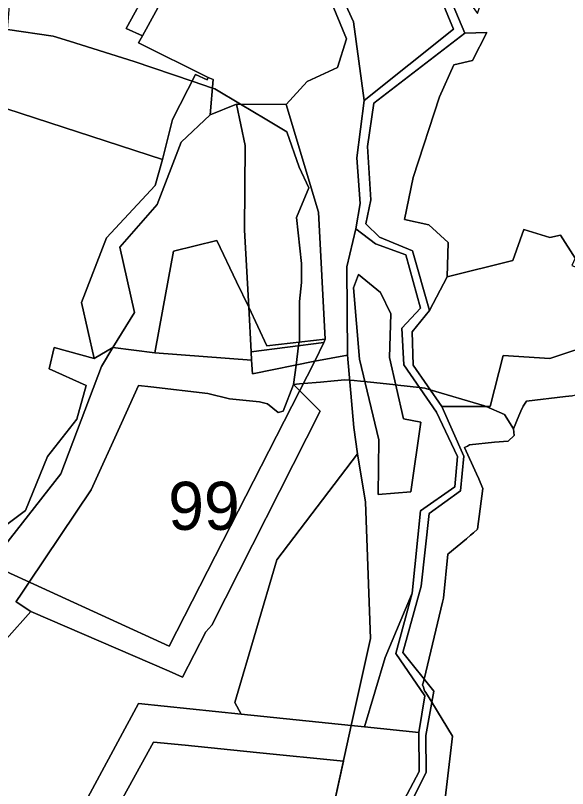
# Model space of a CAD drawing. Extents: x -477304 to -465429, y -1159113 to -1149210.
# Drawn here: x -469405.4 to -469233.1, y -1156187.5 to -1155946.2 of the extents above; entities that cross this region are included whole.
import ezdxf

# ---------------------------------------------------------------- set-up
doc = ezdxf.new("R2010")
doc.units = 0
for name, color, linetype in [('BPEJ_s', 7, 'Continuous'), ('ostatni_s', 7, 'Continuous'), ('PUPFL_s', 7, 'Continuous'), ('trav_porost_s', 7, 'Continuous'), ('voda_s', 7, 'Continuous')]:
    doc.layers.add(name, color=color, linetype=linetype)

msp = doc.modelspace()

# ---------------------------------------------------------------- linework, layer by layer
at = {"layer": 'BPEJ_s'}
for points in [[(-469407.91, -1155950.58), (-469393.63, -1155952.61), (-469388.49, -1155954.23), (-469368.3, -1155960.58), (-469350.27, -1155966.68), (-469343.94, -1155968.82), (-469343.22, -1155969.06), (-469335.21, -1155973.86), (-469327.51, -1155978.47), (-469320.76, -1155982.52), (-469316.84, -1155993.49), (-469313.85, -1156000), (-469317.66, -1156009.24), (-469316.18, -1156023.62), (-469316.18, -1156029.54), (-469316.81, -1156035.46), (-469316.81, -1156047.73), (-469316.87, -1156048.15), (-469317.02, -1156049.26), (-469317.82, -1156055.3), (-469318.63, -1156061.39), (-469321.89, -1156069.72), (-469323.37, -1156070.14), (-469326.75, -1156067.39), (-469329.29, -1156066.76), (-469338.59, -1156065.91), (-469345.36, -1156064.22), (-469363.12, -1156062.11), (-469366.98, -1156061.65), (-469372.32, -1156073.45), (-469381.73, -1156094.25), (-469401.13, -1156123.09), (-469403.44, -1156126.51), (-469405.21, -1156129.14), (-469405.12, -1156129.2), (-469400.59, -1156132.24), (-469408.17, -1156140.77)], [(-469252.74, -1156070.78), (-469258.52, -1156068.25), (-469259.07, -1156068.01), (-469275.95, -1156063.04), (-469277.69, -1156062.53), (-469279.3, -1156062.35), (-469286.12, -1156061.6), (-469286.67, -1156061.54), (-469293.59, -1156060.78), (-469295.69, -1156060.55), (-469296.37, -1156060.47), (-469297.69, -1156060.33), (-469299.75, -1156060.1), (-469301.09, -1156060.03), (-469302.65, -1156059.95), (-469305.99, -1156060.25), (-469310.21, -1156060.63), (-469315.56, -1156061.12), (-469316.74, -1156061.22), (-469318.63, -1156061.39), (-469317.82, -1156055.3), (-469317.02, -1156049.26), (-469316.87, -1156048.15), (-469316.81, -1156047.73), (-469316.81, -1156035.46), (-469316.18, -1156029.54), (-469316.18, -1156023.62), (-469317.66, -1156009.24), (-469313.85, -1156000), (-469316.84, -1155993.49), (-469320.76, -1155982.52), (-469327.51, -1155978.47), (-469335.21, -1155973.86), (-469343.22, -1155969.06), (-469343.94, -1155968.82), (-469350.27, -1155966.68), (-469368.3, -1155960.58), (-469388.49, -1155954.23), (-469393.63, -1155952.61), (-469407.91, -1155950.58)], [(-469248.37, -1156071.15), (-469247.7, -1156069.71), (-469246.99, -1156068.18), (-469245.97, -1156066.55), (-469233.75, -1156065.13), (-469231.64, -1156064.89), (-469221.94, -1156062.06), (-469220.83, -1156061.71), (-469216.23, -1156059.03), (-469209.17, -1156054.92), (-469182.18, -1156071.31), (-469180.94, -1156072.56), (-469175.56, -1156082.69), (-469172.18, -1156089.05), (-469168.12, -1156097.6), (-469167.18, -1156099.25), (-469158.42, -1156114.55), (-469156.73, -1156118.78), (-469130.87, -1156163.27), (-469129.93, -1156164.91), (-469127.75, -1156168.69), (-469121.55, -1156180.88), (-469126.61, -1156183.67), (-469125.18, -1156187.69)], [(-469408.17, -1156140.77), (-469400.59, -1156132.24), (-469357.42, -1156150.92), (-469353.26, -1156152.72), (-469346, -1156138.66), (-469344.09, -1156136.54), (-469310.26, -1156069.72), (-469316.69, -1156063.33), (-469318.63, -1156061.39), (-469316.74, -1156061.22), (-469315.56, -1156061.12), (-469310.21, -1156060.63), (-469305.99, -1156060.25), (-469302.65, -1156059.95), (-469301.09, -1156060.03), (-469299.75, -1156060.1), (-469297.69, -1156060.33), (-469296.37, -1156060.47), (-469295.69, -1156060.55), (-469293.59, -1156060.78), (-469286.67, -1156061.54), (-469286.12, -1156061.6), (-469279.3, -1156062.35), (-469277.69, -1156062.53), (-469275.95, -1156063.04), (-469259.07, -1156068.01), (-469258.52, -1156068.25), (-469252.74, -1156070.78), (-469250.03, -1156075.28)], [(-469231.64, -1156064.89), (-469233.75, -1156065.13), (-469245.97, -1156066.55), (-469246.99, -1156068.18), (-469247.7, -1156069.71), (-469248.37, -1156071.15), (-469250.03, -1156075.28), (-469252.74, -1156070.78)], [(-469271.35, -1156190.68), (-469269.02, -1156171.22), (-469275.5, -1156160.62), (-469277.34, -1156157.6), (-469277.71, -1156156.99), (-469278.09, -1156155.87), (-469278.33, -1156155.15), (-469278.17, -1156154.49), (-469277.9, -1156153.39), (-469272.15, -1156129.31), (-469271.86, -1156128.08), (-469270.5, -1156114.34), (-469264.69, -1156109.55), (-469263.4, -1156108.48), (-469262.5, -1156107.73), (-469261.2, -1156106.51), (-469259.51, -1156093.83), (-469260.41, -1156091.83), (-469260.85, -1156090.84), (-469261.53, -1156089.32), (-469265.24, -1156081.1), (-469264.38, -1156080.62), (-469263.72, -1156080.21), (-469255.91, -1156079.44), (-469251.67, -1156079.09), (-469249.78, -1156077.33), (-469250.03, -1156075.28), (-469248.37, -1156071.15)], [(-469250.03, -1156075.28), (-469249.78, -1156077.33), (-469251.67, -1156079.09), (-469255.91, -1156079.44), (-469263.72, -1156080.21), (-469264.38, -1156080.62), (-469265.24, -1156081.1), (-469261.53, -1156089.32), (-469260.85, -1156090.84), (-469260.41, -1156091.83), (-469259.51, -1156093.83), (-469261.2, -1156106.51), (-469262.5, -1156107.73), (-469263.4, -1156108.48), (-469264.69, -1156109.55), (-469270.5, -1156114.34), (-469271.86, -1156128.08), (-469272.15, -1156129.31), (-469277.9, -1156153.39), (-469278.17, -1156154.49), (-469278.33, -1156155.15), (-469278.09, -1156155.87), (-469277.71, -1156156.99), (-469277.34, -1156157.6), (-469275.5, -1156160.62), (-469269.02, -1156171.22), (-469271.35, -1156190.68)], [(-469388.83, -1156221.27), (-469362.28, -1156173.04), (-469352.43, -1156174.04), (-469330.14, -1156176.29), (-469303.04, -1156178.97), (-469308.99, -1156205.91)], [(-469308.99, -1156205.91), (-469303.04, -1156178.97), (-469330.14, -1156176.29), (-469352.43, -1156174.04), (-469362.28, -1156173.04), (-469388.83, -1156221.27)]]:
    msp.add_lwpolyline(points, dxfattribs=at)
msp.add_lwpolyline([(-469400.59, -1156132.24), (-469405.12, -1156129.2), (-469405.21, -1156129.14), (-469403.44, -1156126.51), (-469401.13, -1156123.09), (-469381.73, -1156094.25), (-469372.32, -1156073.45), (-469366.98, -1156061.65), (-469363.12, -1156062.11), (-469345.36, -1156064.22), (-469338.59, -1156065.91), (-469329.29, -1156066.76), (-469326.75, -1156067.39), (-469323.37, -1156070.14), (-469321.89, -1156069.72), (-469318.63, -1156061.39), (-469316.69, -1156063.33), (-469310.26, -1156069.72), (-469344.09, -1156136.54), (-469346, -1156138.66), (-469353.26, -1156152.72), (-469357.42, -1156150.92)], close=True, dxfattribs=at)
at = {"layer": 'ostatni_s'}
for points in [[(-469345.26, -1155965.54), (-469366.98, -1155954.71), (-469365.76, -1155952.47), (-469349.74, -1155923.2), (-469340.72, -1155925.75), (-469339.26, -1155920.6), (-469336.49, -1155921.38), (-469333.77, -1155911.76), (-469331.03, -1155913.05), (-469330.31, -1155913.39), (-469324.36, -1155916.64), (-469329.87, -1155931.24), (-469330.74, -1155937.97), (-469317.59, -1155939.66), (-469316.72, -1155932.93), (-469307.28, -1155940.76), (-469302.06, -1155953.45), (-469304.9, -1155962.37), (-469314.34, -1155966.8), (-469320.89, -1155973.91), (-469336.4, -1155973.86), (-469344.63, -1155977.14), (-469343.72, -1155966.15)], [(-469299.14, -1156012.83), (-469302, -1156024.63), (-469301.78, -1156052.18), (-469311.98, -1156054.11), (-469309.17, -1156048.23), (-469308.7, -1156047.24), (-469310.82, -1156007.54), (-469320.89, -1155973.91), (-469314.34, -1155966.8), (-469304.9, -1155962.37), (-469302.06, -1155953.45), (-469307.28, -1155940.76), (-469316.72, -1155932.93), (-469314.05, -1155927.05), (-469311.05, -1155923.78), (-469299.87, -1155948.11), (-469296.57, -1155972.7), (-469298.83, -1155990.63), (-469297.82, -1156004.84)], [(-469273.04, -1155971.6), (-469281.28, -1155996.73), (-469283.98, -1156009.9), (-469276.4, -1156011.5), (-469270.36, -1156017.09), (-469270.65, -1156027.82), (-469276.15, -1156038.25), (-469281.5, -1156019.61), (-469291.75, -1156015.4), (-469296.09, -1156011.19), (-469294.52, -1156003.73), (-469295.56, -1155987.1), (-469293.57, -1155973.55), (-469265.17, -1155951.65), (-469258.29, -1155951.53), (-469262.81, -1155960.24), (-469268.6, -1155961.53)], [(-469301.78, -1156052.18), (-469302, -1156024.63), (-469299.14, -1156012.83), (-469293.04, -1156017.49), (-469283.57, -1156020.93), (-469278.98, -1156037.56), (-469284.8, -1156043.79), (-469284.23, -1156055.26), (-469273.98, -1156070), (-469267.5, -1156083.83), (-469268.26, -1156093.32), (-469279.01, -1156100.82), (-469281.65, -1156126.56), (-469290.04, -1156146.64), (-469296.51, -1156168.32), (-469300.59, -1156167.89), (-469294.58, -1156140.71), (-469296.15, -1156098.11), (-469298.64, -1156083.02), (-469299.8, -1156074.76)], [(-469278.92, -1156073.18), (-469284.26, -1156072.08), (-469288.64, -1156052.93), (-469288.26, -1156039.32), (-469291.5, -1156032.7), (-469298.39, -1156027.09), (-469299.93, -1156031.2), (-469298.04, -1156053.49), (-469292.03, -1156078.67), (-469292.25, -1156095.68), (-469281.98, -1156094.91)], [(-469284.26, -1156072.08), (-469278.92, -1156073.18), (-469281.98, -1156094.91), (-469292.25, -1156095.68), (-469292.03, -1156078.67), (-469298.04, -1156053.49), (-469299.93, -1156031.2), (-469298.39, -1156027.09), (-469291.5, -1156032.7), (-469288.26, -1156039.32), (-469288.64, -1156052.93)]]:
    msp.add_lwpolyline(points, close=True, dxfattribs=at)
at = {"layer": 'PUPFL_s'}
for points in [[(-469270.65, -1156027.82), (-469250.14, -1156022.67), (-469246.77, -1156013.03), (-469238.68, -1156015.49), (-469235.31, -1156014.72), (-469230.78, -1156021.9), (-469231.74, -1156024.26), (-469200.1, -1156036.31), (-469185.34, -1156048.4), (-469173.93, -1156057.12), (-469161.4, -1156069.42), (-469175.33, -1156082.14), (-469186.49, -1156056.75), (-469213.59, -1156040.97), (-469223.22, -1156048.15), (-469238.63, -1156053.26), (-469253.16, -1156052.33), (-469257.31, -1156068.25), (-469272.34, -1156068.3), (-469281.25, -1156055.32), (-469281.65, -1156044.98), (-469276.15, -1156038.25)], [(-469342.51, -1156016.41), (-469336.38, -1156029.32), (-469332.6, -1156037.29), (-469331.86, -1156051.2), (-469331.72, -1156053.75), (-469361.92, -1156051.48), (-469359.42, -1156037.88), (-469356.09, -1156019.73)], [(-469331.86, -1156051.2), (-469332.6, -1156037.29), (-469326.91, -1156049.27), (-469308.7, -1156047.24), (-469309.17, -1156048.23)], [(-469331.72, -1156053.75), (-469331.86, -1156051.2), (-469309.17, -1156048.23), (-469311.98, -1156054.11), (-469331.46, -1156058.08)], [(-469419.35, -1156113.42), (-469402.26, -1156100.77), (-469395.44, -1156083.89), (-469386.29, -1156072.25), (-469383.3, -1156061.67), (-469394.84, -1156056.47), (-469393.32, -1156049.82), (-469380.8, -1156053.31), (-469375.02, -1156049.84), (-469378.58, -1156055.77), (-469391.18, -1156089.23), (-469413.43, -1156117.47), (-469428.88, -1156144.09), (-469444.74, -1156158.73), (-469443.77, -1156155.05), (-469420.6, -1156123.59)], [(-469331.46, -1156058.08), (-469311.98, -1156054.11), (-469357.42, -1156143.05), (-469413.43, -1156117.47), (-469391.18, -1156089.23), (-469378.58, -1156055.77), (-469375.02, -1156049.84), (-469361.92, -1156051.48), (-469331.72, -1156053.75)], [(-469299.8, -1156074.76), (-469298.64, -1156083.02), (-469323.82, -1156116.12), (-469336.96, -1156160.71), (-469334.97, -1156164.31), (-469366.95, -1156160.98), (-469392.82, -1156208.85), (-469463.22, -1156185.51), (-469447.86, -1156170.61), (-469444.74, -1156158.73), (-469428.88, -1156144.09), (-469413.43, -1156117.47), (-469357.42, -1156143.05), (-469311.98, -1156054.11), (-469301.78, -1156052.18)]]:
    msp.add_lwpolyline(points, close=True, dxfattribs=at)
for points in [[(-469281.67, -1156191.39), (-469277.23, -1156182.58), (-469277.33, -1156170.95), (-469274.89, -1156157.18), (-469284.48, -1156145.11), (-469278.79, -1156124.39), (-469276.28, -1156101.69), (-469266.53, -1156094.62), (-469265.49, -1156083.8), (-469272.34, -1156068.3), (-469257.31, -1156068.25), (-469253.16, -1156052.33), (-469238.63, -1156053.26), (-469223.22, -1156048.15), (-469213.59, -1156040.97), (-469186.49, -1156056.75), (-469175.33, -1156082.14), (-469187.84, -1156112.53), (-469201.15, -1156144.9), (-469220.12, -1156191.16)], [(-469506.08, -1156206.21), (-469491.24, -1156178.98), (-469471.17, -1156182.88), (-469463.22, -1156185.51), (-469392.82, -1156208.85), (-469366.95, -1156160.98), (-469334.97, -1156164.31), (-469300.59, -1156167.89), (-469308.99, -1156205.91)]]:
    msp.add_lwpolyline(points, dxfattribs=at)
at = {"layer": 'trav_porost_s'}
for points in [[(-469286.48, -1155888.77), (-469278.92, -1155891.08), (-469289.42, -1155905.01), (-469280.99, -1155929.19), (-469271.11, -1155934.5), (-469272.25, -1155941.92), (-469268.68, -1155950.42), (-469296.57, -1155972.7), (-469299.87, -1155948.11), (-469311.05, -1155923.78), (-469305.19, -1155917.41), (-469299.26, -1155899.39), (-469316.89, -1155891.97), (-469302.25, -1155896.7), (-469296.66, -1155885.64), (-469296.2, -1155884.48)], [(-469408.01, -1155951.74), (-469405.56, -1155923.74), (-469375.84, -1155933.1), (-469364.04, -1155937.87), (-469370.88, -1155950.2), (-469365.76, -1155952.47), (-469366.98, -1155954.71), (-469345.26, -1155965.54), (-469345.62, -1155966.22), (-469349.22, -1155964.63), (-469356.38, -1155978.62), (-469359.49, -1155991.09), (-469412.68, -1155973.86), (-469411.19, -1155969.38)], [(-469384.8, -1156035.82), (-469376.95, -1156015.54), (-469361.78, -1155999.25), (-469359.49, -1155991.09), (-469356.38, -1155978.62), (-469349.22, -1155964.63), (-469345.62, -1155966.22), (-469345.26, -1155965.54), (-469343.72, -1155966.15), (-469344.63, -1155977.14), (-469353.64, -1155985.7), (-469361.17, -1156005.22), (-469372.85, -1156018.54), (-469368.2, -1156038.93), (-469375.02, -1156049.84), (-469380.8, -1156053.31)], [(-469342.51, -1156016.41), (-469356.09, -1156019.73), (-469359.42, -1156037.88), (-469361.92, -1156051.48), (-469375.02, -1156049.84), (-469368.2, -1156038.93), (-469372.85, -1156018.54), (-469361.17, -1156005.22), (-469353.64, -1155985.7), (-469344.63, -1155977.14), (-469336.4, -1155973.86), (-469333.74, -1155986.81), (-469333.87, -1156013.18), (-469332.6, -1156037.29), (-469336.38, -1156029.32)], [(-469308.7, -1156047.24), (-469326.91, -1156049.27), (-469332.6, -1156037.29), (-469333.87, -1156013.18), (-469333.74, -1155986.81), (-469336.4, -1155973.86), (-469320.89, -1155973.91), (-469310.82, -1156007.54)], [(-469296.15, -1156098.11), (-469294.58, -1156140.71), (-469300.59, -1156167.89), (-469334.97, -1156164.31), (-469336.96, -1156160.71), (-469323.82, -1156116.12), (-469298.64, -1156083.02)], [(-469286.65, -1156145.36), (-469277.6, -1156158.56), (-469279.48, -1156170.09), (-469296.51, -1156168.32), (-469290.04, -1156146.64), (-469281.65, -1156126.56)], [(-469279.44, -1156182.22), (-469284.09, -1156191.09), (-469285.38, -1156200.99), (-469291.36, -1156205.72), (-469295.13, -1156213.12), (-469326.38, -1156224.71), (-469308.99, -1156205.91), (-469300.59, -1156167.89), (-469296.51, -1156168.32), (-469279.48, -1156170.09)]]:
    msp.add_lwpolyline(points, close=True, dxfattribs=at)
for points in [[(-469230.78, -1156021.9), (-469235.31, -1156014.72), (-469238.68, -1156015.49), (-469246.77, -1156013.03), (-469250.14, -1156022.67), (-469270.65, -1156027.82), (-469270.36, -1156017.09), (-469276.4, -1156011.5), (-469283.98, -1156009.9), (-469281.28, -1155996.73), (-469273.04, -1155971.6), (-469268.6, -1155961.53), (-469262.81, -1155960.24), (-469258.29, -1155951.53), (-469265.17, -1155951.65), (-469269.16, -1155942.3), (-469267.73, -1155936.44), (-469261.18, -1155945.59), (-469256.21, -1155930.91), (-469245.56, -1155899.05), (-469228.37, -1155904.77)], [(-469349.74, -1155923.2), (-469365.76, -1155952.47), (-469370.88, -1155950.2), (-469364.04, -1155937.87)], [(-469412.68, -1155973.86), (-469359.49, -1155991.09), (-469361.78, -1155999.25), (-469376.95, -1156015.54), (-469384.8, -1156035.82), (-469380.8, -1156053.31), (-469393.32, -1156049.82), (-469394.84, -1156056.47), (-469383.3, -1156061.67), (-469386.29, -1156072.25), (-469395.44, -1156083.89), (-469402.26, -1156100.77), (-469419.35, -1156113.42)]]:
    msp.add_lwpolyline(points, dxfattribs=at)
at = {"layer": 'voda_s'}
for points in [[(-469284.09, -1156191.09), (-469279.44, -1156182.22), (-469279.48, -1156170.09), (-469277.6, -1156158.56), (-469286.65, -1156145.36), (-469281.65, -1156126.56), (-469279.01, -1156100.82), (-469268.26, -1156093.32), (-469267.5, -1156083.83), (-469273.98, -1156070), (-469284.23, -1156055.26), (-469284.8, -1156043.79), (-469278.98, -1156037.56), (-469283.57, -1156020.93), (-469293.04, -1156017.49), (-469299.14, -1156012.83), (-469297.82, -1156004.84), (-469298.83, -1155990.63), (-469296.57, -1155972.7), (-469268.68, -1155950.42), (-469272.25, -1155941.92)], [(-469269.16, -1155942.3), (-469265.17, -1155951.65), (-469293.57, -1155973.55), (-469295.56, -1155987.1), (-469294.52, -1156003.73), (-469296.09, -1156011.19), (-469291.75, -1156015.4), (-469281.5, -1156019.61), (-469276.15, -1156038.25), (-469281.65, -1156044.98), (-469281.25, -1156055.32), (-469272.34, -1156068.3), (-469265.49, -1156083.8), (-469266.53, -1156094.62), (-469276.28, -1156101.69), (-469278.79, -1156124.39), (-469284.48, -1156145.11), (-469274.89, -1156157.18), (-469277.33, -1156170.95), (-469277.23, -1156182.58), (-469281.67, -1156191.39)]]:
    msp.add_lwpolyline(points, dxfattribs=at)

# ---------------------------------------------------------------- texts
at = {"layer": 'BPEJ_s'}
msp.add_text('99', height=15, dxfattribs=at).set_placement((-469357.73, -1156106.77))

doc.saveas('drawing.dxf')
